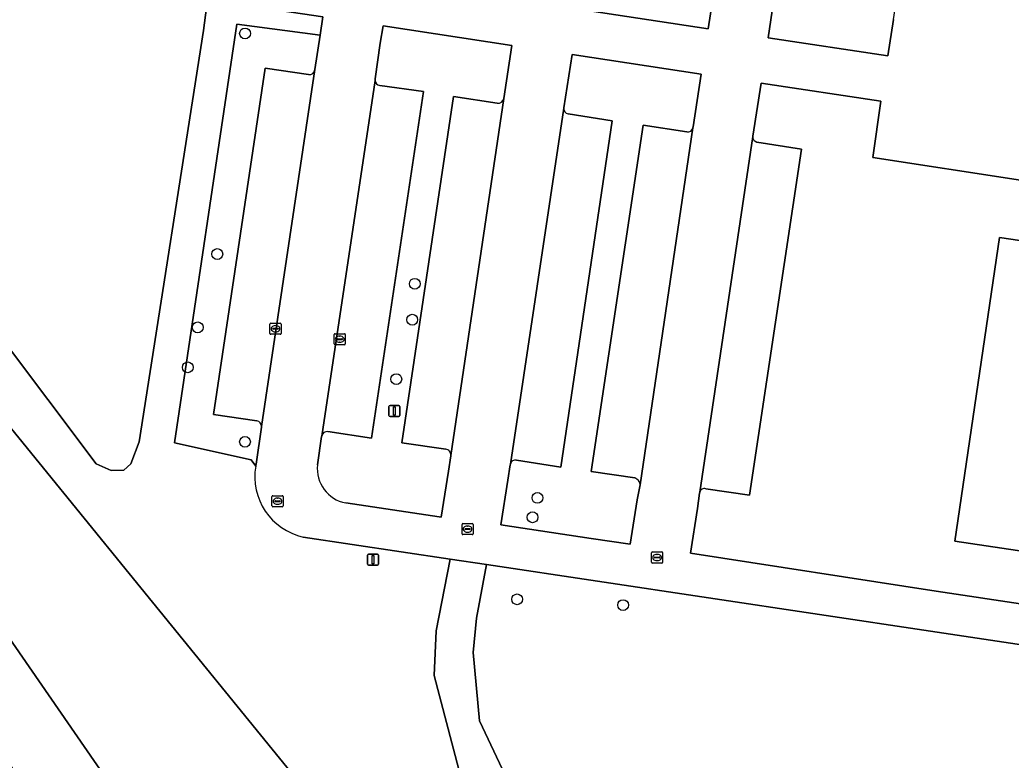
# Model space of a CAD drawing. Extents: x 156141 to 158132, y 385651 to 388333.
# Drawn here: x 156490.1 to 156579.7, y 385847 to 385913.9 of the extents above; entities that cross this region are included whole.
import ezdxf

# ---------------------------------------------------------------- set-up
doc = ezdxf.new("R2010")
doc.units = 0
for name, color, linetype in [('IMGEO_Boom', 7, 'Continuous'), ('IMGEO_Grasland_overig', 7, 'Continuous'), ('IMGEO_Groenvoorziening', 7, 'Continuous'), ('IMGEO_Kolk', 7, 'Continuous'), ('IMGEO_Lichtmast', 7, 'Continuous'), ('IMGEO_Parkeervlak_open', 7, 'Continuous'), ('IMGEO_Rijbaan_lokaal_open', 7, 'Continuous'), ('IMGEO_Rioolput', 7, 'Continuous'), ('IMGEO_Voetpad_halfverhard', 7, 'Continuous'), ('IMGEO_Voetpad_open', 7, 'Continuous')]:
    doc.layers.add(name, color=color, linetype=linetype)

msp = doc.modelspace()

# ---------------------------------------------------------------- linework, layer by layer
at = {"layer": 'IMGEO_Boom'}
for centre in [(156510.467, 385912.695), (156507.962, 385892.758), (156525.815, 385890.066), (156525.585, 385886.821), (156506.19, 385886.125), (156505.293, 385882.514), (156524.14, 385881.446), (156510.465, 385875.779), (156536.905, 385870.713), (156536.46, 385868.96), (156535.066, 385861.541), (156544.645, 385861.021)]:
    msp.add_circle(centre, 0.489, dxfattribs=at)
at = {"layer": 'IMGEO_Grasland_overig'}
msp.add_lwpolyline([(156488.238, 385885.408), (156497.014, 385873.797), (156498.354, 385873.186), (156499.523, 385873.211), (156500.148, 385873.795), (156500.896, 385875.771), (156506.714, 385912.979), (156507.084, 385915.769), (156502.81, 385916.416), (156502.999, 385917.648), (156498.633, 385917.957), (156490.793, 385919.084), (156487.848, 385919.713)], dxfattribs=at)
at = {"layer": 'IMGEO_Groenvoorziening'}
for points in [[(156558.49, 385917.219), (156557.76, 385912.308), (156568.572, 385910.682), (156569.08, 385913.953), (156576.511, 385962.917)], [(156541.388, 385919.84), (156541.38, 385919.788), (156540.614, 385914.882), (156552.322, 385913.116), (156553.075, 385918.004), (156553.078, 385918.025)], [(156511.431, 385873.579), (156511.008, 385874.14), (156504.089, 385875.691), (156509.718, 385913.533), (156517.26, 385912.546), (156517.507, 385914.191), (156507.084, 385915.769), (156506.714, 385912.979), (156500.896, 385875.771), (156500.148, 385873.795), (156499.523, 385873.211), (156498.354, 385873.186), (156497.014, 385873.797), (156488.238, 385885.408)], [(156459.293, 385913.906), (156500, 385863.889), (156562.798, 385786.729), (156560.755, 385793.223), (156559.803, 385800.319), (156559.29, 385805.294), (156554.759, 385814.339), (156554.371, 385815.314), (156551.104, 385821.017), (156547.924, 385825.132), (156542.402, 385830.556), (156538.671, 385834.079), (156533.243, 385840.386), (156529.796, 385846.163), (156527.562, 385854.641), (156527.755, 385858.702), (156529.022, 385865.179)], [(156687.194, 385807.91), (156657.626, 385794.448), (156641.419, 385787.069), (156608.61, 385769.906), (156600.799, 385766.46), (156598.242, 385765.691), (156594.669, 385764.944), (156589.391, 385764.734), (156585.442, 385765.383), (156580.861, 385767.196), (156577.06, 385769.631), (156572.482, 385773.796), (156570.623, 385775.923), (156568.674, 385778.404), (156565.321, 385783.056), (156562.798, 385786.729), (156500, 385863.889), (156459.293, 385913.906)], [(156516.791, 385909.426), (156517.26, 385912.546), (156509.718, 385913.533), (156504.089, 385875.691), (156511.008, 385874.14), (156511.431, 385873.579), (156511.446, 385873.663), (156511.462, 385873.746), (156511.948, 385877.101)], [(156533.854, 385906.82), (156534.578, 385911.619), (156522.945, 385913.391), (156522.698, 385911.823), (156522.247, 385908.585), (156522.228, 385908.456)], [(156550.952, 385904.164), (156550.966, 385904.258), (156551.692, 385909.028), (156540.028, 385910.796), (156539.279, 385905.987), (156539.275, 385905.957)], [(156511.536, 385877.67), (156507.603, 385878.24), (156512.284, 385909.571), (156516.2, 385908.987)], [(156522.645, 385907.993), (156526.597, 385907.442), (156521.909, 385876.109), (156517.964, 385876.703)], [(156578.685, 385894.244), (156583.164, 385893.581), (156584.146, 385900.216), (156580.763, 385900.681), (156580.569, 385899.441), (156567.219, 385901.477), (156567.954, 385906.562), (156557.131, 385908.202), (156556.371, 385903.419), (156556.367, 385903.393)], [(156528.624, 385875.103), (156524.645, 385875.685), (156529.322, 385907.009)], [(156529.322, 385907.009), (156533.274, 385906.385)], [(156539.673, 385905.433), (156543.649, 385904.794), (156539.004, 385873.502), (156535.005, 385874.122)], [(156545.715, 385872.511), (156541.753, 385873.098), (156546.451, 385904.413)], [(156546.451, 385904.413), (156550.42, 385903.796)], [(156556.74, 385902.879), (156560.767, 385902.228), (156556.086, 385870.962), (156552.127, 385871.531)], [(156551.574, 385871.23), (156551.561, 385871.145), (156551.368, 385869.747), (156550.741, 385865.708), (156572.959, 385862.274), (156598.24, 385858.473), (156602.228, 385861.777), (156604.153, 385874.63), (156588.328, 385877.001), (156586.556, 385865.033), (156574.623, 385866.799), (156578.685, 385894.244)], [(156511.948, 385877.101), (156511.956, 385877.156)], [(156517.397, 385876.304), (156517.393, 385876.275), (156517.024, 385873.695)], [(156519.569, 385870.264), (156528.007, 385868.988), (156528.205, 385868.96), (156528.853, 385873.139), (156529.068, 385874.525), (156529.072, 385874.555)], [(156534.461, 385873.767), (156534.449, 385873.69), (156534.215, 385872.304), (156533.591, 385868.279), (156541.766, 385867.034), (156545.297, 385866.536), (156545.918, 385870.541), (156546.201, 385871.901)], [(156529.022, 385865.179), (156515.734, 385867.175)], [(156654.04, 385846.428), (156572.441, 385858.655), (156532.311, 385864.685), (156531.404, 385859.829), (156531.088, 385856.739), (156531.673, 385850.547), (156533.979, 385845.643)], [(156485.356, 385863.503), (156508.504, 385830.028), (156524.149, 385808.027), (156534.49, 385793.281), (156543.715, 385780.549), (156550.975, 385769.736), (156568.682, 385744.931), (156578.042, 385731.438), (156580.471, 385728.122), (156581.294, 385727.833), (156582.876, 385728.488), (156600.681, 385740.454), (156623.145, 385754.053), (156630.274, 385758.702), (156662.715, 385777.134), (156698.811, 385796.196)]]:
    msp.add_lwpolyline(points, dxfattribs=at)
msp.add_lwpolyline([(156485.356, 385863.503), (156484.97, 385863.564), (156483.629, 385862.918), (156481.975, 385861.825), (156481.181, 385861.049), (156480.853, 385860.273), (156480.978, 385859.598), (156484.656, 385853.991), (156491.014, 385843.7), (156492.922, 385841.013), (156493.389, 385841.669), (156493.205, 385842.717), (156493.562, 385843.393), (156494.217, 385844.015), (156494.934, 385844.231), (156496.071, 385843.753), (156498.354, 385841.609), (156503.766, 385835.571), (156508.504, 385830.028)], close=True, dxfattribs=at)
for centre, radius, start, end in [((156516.263, 385909.519), 0.536, 263.20141, 350.00917), ((156522.689, 385908.451), 0.461, 179.43598, 264.57946), ((156533.339, 385906.902), 0.521, 262.77739, 350.9624), ((156539.745, 385905.901), 0.474, 173.20849, 261.2279), ((156550.478, 385904.281), 0.489, 263.23024, 346.11525), ((156556.831, 385903.337), 0.467, 173.17309, 258.76226), ((156511.484, 385877.199), 0.474, 354.75409, 83.75184), ((156517.883, 385876.215), 0.494, 80.60121, 169.66718), ((156528.584, 385874.613), 0.492, 353.23869, 85.29456), ((156516.946, 385872.637), 5.595, 170.31022, 257.48597), ((156520.132, 385873.341), 3.128, 173.50438, 259.62917), ((156534.919, 385873.66), 0.47, 79.39292, 166.86189), ((156545.473, 385871.82), 0.732, 6.37562, 70.71454), ((156551.99, 385871.125), 0.429, 71.31767, 165.80157)]:
    msp.add_arc(centre, radius, start, end, dxfattribs=at)
at = {"layer": 'IMGEO_Kolk'}
for p, q in [((156512.724, 385885.579), (156512.724, 385886.431)), ((156512.799, 385886.505), (156513.651, 385886.505)), ((156513.026, 385886.048), (156513.424, 385886.048)), ((156513.212, 385886.285), (156513.237, 385886.285)), ((156513.725, 385886.431), (156513.725, 385885.579)), ((156513.651, 385885.505), (156512.799, 385885.505)), ((156512.983, 385885.999), (156512.983, 385886.011)), ((156513.421, 385885.962), (156513.023, 385885.962)), ((156513.235, 385885.725), (156513.21, 385885.725)), ((156513.467, 385886.011), (156513.467, 385885.999)), ((156518.527, 385884.629), (156518.527, 385885.481)), ((156518.602, 385885.555), (156519.454, 385885.555)), ((156519.015, 385885.335), (156519.04, 385885.335)), ((156519.528, 385885.481), (156519.528, 385884.629)), ((156519.454, 385884.555), (156518.602, 385884.555)), ((156518.786, 385885.049), (156518.786, 385885.061)), ((156519.224, 385885.012), (156518.826, 385885.012)), ((156518.829, 385885.098), (156519.227, 385885.098)), ((156519.038, 385884.775), (156519.013, 385884.775)), ((156519.27, 385885.061), (156519.27, 385885.049))]:
    msp.add_line(p, q, dxfattribs=at)
for points in [[(156512.724, 385885.579), (156512.724, 385886.431)], [(156512.799, 385886.505), (156513.651, 385886.505)], [(156513.725, 385886.431), (156513.725, 385885.579)], [(156513.651, 385885.505), (156512.799, 385885.505)], [(156518.527, 385884.629), (156518.527, 385885.481)], [(156518.602, 385885.555), (156519.454, 385885.555)], [(156519.528, 385885.481), (156519.528, 385884.629)], [(156519.454, 385884.555), (156518.602, 385884.555)]]:
    msp.add_lwpolyline(points, dxfattribs=at)
for centre, radius, start, end in [((156512.801, 385886.429), 0.0765, 91.55205, 178.44795), ((156512.801, 385886.429), 0.0765, 91.55205, 178.44795), ((156513.023, 385886.008), 0.0403, 85.87752, 175.75265), ((156513.428, 385886.01), 0.0386, 1.73085, 96.63898), ((156513.649, 385886.429), 0.0765, 1.55205, 88.44795), ((156513.649, 385886.429), 0.0765, 1.55205, 88.44795), ((156512.801, 385885.581), 0.0765, 181.55205, 268.44795), ((156512.801, 385885.581), 0.0765, 181.55205, 268.44795), ((156513.02, 385885.998), 0.0366, 178.93798, 274.71019), ((156513.424, 385886.005), 0.043, 264.86636, 352.45326), ((156513.649, 385885.581), 0.0765, 271.55205, 358.44795), ((156513.649, 385885.581), 0.0765, 271.55205, 358.44795), ((156518.604, 385885.479), 0.0765, 91.55205, 178.44795), ((156518.604, 385885.479), 0.0765, 91.55205, 178.44795), ((156519.452, 385885.479), 0.0765, 1.55205, 88.44795), ((156519.452, 385885.479), 0.0765, 1.55205, 88.44795), ((156518.604, 385884.631), 0.0765, 181.55205, 268.44795), ((156518.604, 385884.631), 0.0765, 181.55205, 268.44795), ((156518.826, 385885.058), 0.0403, 85.87752, 175.75265), ((156518.823, 385885.048), 0.0366, 178.93798, 274.71019), ((156519.227, 385885.055), 0.043, 264.86636, 352.45326), ((156519.231, 385885.06), 0.0386, 1.73085, 96.63898), ((156519.452, 385884.631), 0.0765, 271.55205, 358.44795), ((156519.452, 385884.631), 0.0765, 271.55205, 358.44795)]:
    msp.add_arc(centre, radius, start, end, dxfattribs=at)
for centre, major_axis, ratio, start_param, end_param in [((156513.211, 385886.005), (-0.387, 0.002), 0.722429, 4.712389, 7.853982), ((156513.236, 385886.005), (-0.39, 0.002), 0.717154, 1.570796, 4.712389), ((156519.014, 385885.055), (-0.387, 0.002), 0.722429, 4.712389, 7.853982), ((156519.039, 385885.055), (-0.39, 0.002), 0.717154, 1.570796, 4.712389)]:
    msp.add_ellipse(centre, major_axis=major_axis, ratio=ratio, start_param=start_param, end_param=end_param, dxfattribs=at)
at = {"layer": 'IMGEO_Lichtmast'}
for p, q in [((156523.477, 385878.17), (156523.477, 385878.97)), ((156523.477, 385878.97), (156523.477, 385878.17)), ((156523.577, 385879.07), (156524.367, 385879.07)), ((156524.367, 385879.07), (156523.577, 385879.07)), ((156524.467, 385878.97), (156524.467, 385878.17)), ((156524.467, 385878.17), (156524.467, 385878.97)), ((156524.367, 385878.07), (156523.577, 385878.07)), ((156523.577, 385878.07), (156524.367, 385878.07)), ((156521.542, 385864.733), (156521.542, 385865.533)), ((156521.542, 385865.533), (156521.542, 385864.733)), ((156521.642, 385865.633), (156522.432, 385865.633)), ((156522.432, 385865.633), (156521.642, 385865.633)), ((156522.532, 385865.533), (156522.532, 385864.733)), ((156522.532, 385864.733), (156522.532, 385865.533)), ((156522.432, 385864.633), (156521.642, 385864.633)), ((156521.642, 385864.633), (156522.432, 385864.633))]:
    msp.add_line(p, q, dxfattribs=at)
for points in [[(156523.897, 385878.945), (156524.047, 385878.945), (156524.047, 385878.195), (156523.897, 385878.195), (156523.897, 385878.945)], [(156521.962, 385865.508), (156522.112, 385865.508), (156522.112, 385864.758), (156521.962, 385864.758), (156521.962, 385865.508)]]:
    msp.add_lwpolyline(points, dxfattribs=at)
for centre, start, end in [((156523.577, 385878.97), 90, 180), ((156523.577, 385878.97), 90, 180), ((156524.367, 385878.97), 0, 90), ((156524.367, 385878.97), 360, 90), ((156523.577, 385878.17), 180, 270), ((156523.577, 385878.17), 180, 270), ((156524.367, 385878.17), 270, 0), ((156524.367, 385878.17), 270, 0), ((156521.642, 385865.533), 90, 180), ((156521.642, 385865.533), 90, 180), ((156522.432, 385865.533), 0, 90), ((156522.432, 385865.533), 360, 90), ((156521.642, 385864.733), 180, 270), ((156521.642, 385864.733), 180, 270), ((156522.432, 385864.733), 270, 0), ((156522.432, 385864.733), 270, 0)]:
    msp.add_arc(centre, 0.1, start, end, dxfattribs=at)
at = {"layer": 'IMGEO_Parkeervlak_open'}
for points in [[(156516.2, 385908.987), (156512.284, 385909.571), (156507.603, 385878.24), (156511.536, 385877.67)], [(156511.956, 385877.156), (156516.791, 385909.426)], [(156522.228, 385908.456), (156517.397, 385876.304)], [(156526.597, 385907.442), (156522.645, 385907.993)], [(156517.964, 385876.703), (156521.909, 385876.109), (156526.597, 385907.442)], [(156533.274, 385906.385), (156529.322, 385907.009), (156524.645, 385875.685), (156528.624, 385875.103)], [(156529.072, 385874.555), (156533.854, 385906.82)], [(156539.275, 385905.957), (156534.461, 385873.767)], [(156543.649, 385904.794), (156539.673, 385905.433)], [(156535.005, 385874.122), (156539.004, 385873.502), (156543.649, 385904.794)], [(156550.42, 385903.796), (156546.451, 385904.413), (156541.753, 385873.098), (156545.715, 385872.511)], [(156546.201, 385871.901), (156550.952, 385904.164)], [(156556.367, 385903.393), (156551.574, 385871.23)], [(156552.127, 385871.531), (156556.086, 385870.962), (156560.767, 385902.228)], [(156560.767, 385902.228), (156556.74, 385902.879)]]:
    msp.add_lwpolyline(points, dxfattribs=at)
for centre, radius, start, end in [((156516.263, 385909.519), 0.536, 263.20141, 350.00917), ((156522.689, 385908.451), 0.461, 179.43598, 264.57946), ((156533.339, 385906.902), 0.521, 262.77739, 350.9624), ((156539.745, 385905.901), 0.474, 173.20849, 261.2279), ((156550.478, 385904.281), 0.489, 263.23024, 346.11525), ((156556.831, 385903.337), 0.467, 173.17309, 258.76226), ((156511.484, 385877.199), 0.474, 354.75409, 83.75184), ((156517.883, 385876.215), 0.494, 80.60121, 169.66718), ((156528.584, 385874.613), 0.492, 353.23869, 85.29456), ((156534.919, 385873.66), 0.47, 79.39292, 166.86189), ((156545.473, 385871.82), 0.732, 6.37562, 70.71454), ((156551.99, 385871.125), 0.429, 71.31767, 165.80157)]:
    msp.add_arc(centre, radius, start, end, dxfattribs=at)
at = {"layer": 'IMGEO_Rijbaan_lokaal_open'}
for points in [[(156526.394, 385972.695), (156525.86, 385969.153), (156525.352, 385965.779), (156518.897, 385923.307), (156518.879, 385923.188), (156518.131, 385918.294), (156510.463, 385919.447), (156507.155, 385919.945), (156503.436, 385920.505), (156503.26, 385919.352), (156502.999, 385917.648), (156502.81, 385916.416), (156507.084, 385915.769), (156517.507, 385914.191), (156517.26, 385912.546), (156516.791, 385909.426), (156511.956, 385877.156), (156511.948, 385877.101), (156511.462, 385873.746), (156511.446, 385873.663), (156511.431, 385873.579)], [(156553.078, 385918.025), (156553.075, 385918.004), (156552.322, 385913.116), (156540.614, 385914.882), (156541.38, 385919.788), (156541.388, 385919.84), (156547.826, 385962.408), (156547.851, 385962.573), (156548.51, 385966.891)], [(156569.08, 385913.953), (156568.572, 385910.682), (156557.76, 385912.308), (156558.49, 385917.219), (156564.967, 385960.072), (156565.661, 385964.564)], [(156517.024, 385873.695), (156517.393, 385876.275), (156517.397, 385876.304), (156522.228, 385908.456), (156522.247, 385908.585), (156522.698, 385911.823), (156522.945, 385913.391), (156534.578, 385911.619), (156533.854, 385906.82)], [(156598.24, 385858.473), (156572.959, 385862.274), (156550.741, 385865.708), (156551.368, 385869.747), (156551.561, 385871.145), (156551.574, 385871.23), (156556.367, 385903.393), (156556.371, 385903.419), (156557.131, 385908.202), (156567.954, 385906.562), (156567.219, 385901.477), (156580.569, 385899.441)], [(156533.854, 385906.82), (156529.072, 385874.555), (156529.068, 385874.525), (156528.853, 385873.139), (156528.205, 385868.96), (156528.007, 385868.988), (156519.569, 385870.264)], [(156515.734, 385867.175), (156529.022, 385865.179), (156532.311, 385864.685), (156572.441, 385858.655), (156654.04, 385846.428), (156655.9, 385846.149), (156669.292, 385844.143)]]:
    msp.add_lwpolyline(points, dxfattribs=at)
msp.add_lwpolyline([(156546.201, 385871.901), (156545.918, 385870.541), (156545.297, 385866.536), (156541.766, 385867.034), (156533.591, 385868.279), (156534.215, 385872.304), (156534.449, 385873.69), (156534.461, 385873.767), (156539.275, 385905.957), (156539.279, 385905.987), (156540.028, 385910.796), (156551.692, 385909.028), (156550.966, 385904.258), (156550.952, 385904.164)], close=True, dxfattribs=at)
for centre, radius, start, end in [((156516.946, 385872.637), 5.595, 170.31022, 257.48597), ((156520.132, 385873.341), 3.128, 173.50438, 259.62917)]:
    msp.add_arc(centre, radius, start, end, dxfattribs=at)
at = {"layer": 'IMGEO_Rioolput'}
for p, q in [((156512.906, 385869.983), (156512.906, 385870.835)), ((156512.981, 385870.909), (156513.833, 385870.909)), ((156513.907, 385870.835), (156513.907, 385869.983)), ((156513.833, 385869.909), (156512.981, 385869.909)), ((156513.165, 385870.403), (156513.165, 385870.415)), ((156513.603, 385870.366), (156513.205, 385870.366)), ((156513.208, 385870.452), (156513.606, 385870.452)), ((156513.417, 385870.129), (156513.392, 385870.129)), ((156513.394, 385870.689), (156513.419, 385870.689)), ((156513.649, 385870.415), (156513.649, 385870.403)), ((156530.083, 385867.464), (156530.083, 385868.316)), ((156530.158, 385868.39), (156531.01, 385868.39)), ((156530.571, 385868.17), (156530.596, 385868.17)), ((156531.084, 385868.316), (156531.084, 385867.464)), ((156531.01, 385867.39), (156530.158, 385867.39)), ((156530.342, 385867.884), (156530.342, 385867.896)), ((156530.78, 385867.847), (156530.382, 385867.847)), ((156530.385, 385867.933), (156530.783, 385867.933)), ((156530.594, 385867.61), (156530.569, 385867.61)), ((156530.826, 385867.896), (156530.826, 385867.884)), ((156547.221, 385864.896), (156547.221, 385865.748)), ((156547.296, 385865.822), (156548.148, 385865.822)), ((156547.709, 385865.602), (156547.734, 385865.602)), ((156548.222, 385865.748), (156548.222, 385864.896)), ((156548.148, 385864.822), (156547.296, 385864.822)), ((156547.48, 385865.316), (156547.48, 385865.328)), ((156547.918, 385865.279), (156547.52, 385865.279)), ((156547.523, 385865.365), (156547.921, 385865.365)), ((156547.732, 385865.042), (156547.707, 385865.042)), ((156547.964, 385865.328), (156547.964, 385865.316))]:
    msp.add_line(p, q, dxfattribs=at)
for points in [[(156512.906, 385869.983), (156512.906, 385870.835)], [(156512.981, 385870.909), (156513.833, 385870.909)], [(156513.907, 385870.835), (156513.907, 385869.983)], [(156513.833, 385869.909), (156512.981, 385869.909)], [(156530.083, 385867.464), (156530.083, 385868.316)], [(156530.158, 385868.39), (156531.01, 385868.39)], [(156531.084, 385868.316), (156531.084, 385867.464)], [(156531.01, 385867.39), (156530.158, 385867.39)], [(156547.221, 385864.896), (156547.221, 385865.748)], [(156547.296, 385865.822), (156548.148, 385865.822)], [(156548.222, 385865.748), (156548.222, 385864.896)], [(156548.148, 385864.822), (156547.296, 385864.822)]]:
    msp.add_lwpolyline(points, dxfattribs=at)
for centre, radius, start, end in [((156512.983, 385870.833), 0.0765, 91.55205, 178.44795), ((156512.983, 385870.833), 0.0765, 91.55205, 178.44795), ((156513.831, 385870.833), 0.0765, 1.55205, 88.44795), ((156513.831, 385870.833), 0.0765, 1.55205, 88.44795), ((156512.983, 385869.985), 0.0765, 181.55205, 268.44795), ((156512.983, 385869.985), 0.0765, 181.55205, 268.44795), ((156513.205, 385870.412), 0.0403, 85.87752, 175.75265), ((156513.202, 385870.402), 0.0366, 178.93798, 274.71019), ((156513.606, 385870.409), 0.043, 264.86636, 352.45326), ((156513.61, 385870.414), 0.0386, 1.73085, 96.63898), ((156513.831, 385869.985), 0.0765, 271.55205, 358.44795), ((156513.831, 385869.985), 0.0765, 271.55205, 358.44795), ((156530.16, 385868.314), 0.0765, 91.55205, 178.44795), ((156530.16, 385868.314), 0.0765, 91.55205, 178.44795), ((156531.008, 385868.314), 0.0765, 1.55205, 88.44795), ((156531.008, 385868.314), 0.0765, 1.55205, 88.44795), ((156530.16, 385867.466), 0.0765, 181.55205, 268.44795), ((156530.16, 385867.466), 0.0765, 181.55205, 268.44795), ((156530.382, 385867.893), 0.0403, 85.87752, 175.75265), ((156530.379, 385867.883), 0.0366, 178.93798, 274.71019), ((156530.783, 385867.89), 0.043, 264.86636, 352.45326), ((156530.787, 385867.895), 0.0386, 1.73085, 96.63898), ((156531.008, 385867.466), 0.0765, 271.55205, 358.44795), ((156531.008, 385867.466), 0.0765, 271.55205, 358.44795), ((156547.298, 385865.746), 0.0765, 91.55205, 178.44795), ((156547.298, 385865.746), 0.0765, 91.55205, 178.44795), ((156548.146, 385865.746), 0.0765, 1.55205, 88.44795), ((156548.146, 385865.746), 0.0765, 1.55205, 88.44795), ((156547.298, 385864.898), 0.0765, 181.55205, 268.44795), ((156547.298, 385864.898), 0.0765, 181.55205, 268.44795), ((156547.52, 385865.325), 0.0403, 85.87752, 175.75265), ((156547.517, 385865.315), 0.0366, 178.93798, 274.71019), ((156547.921, 385865.322), 0.043, 264.86636, 352.45326), ((156547.925, 385865.327), 0.0386, 1.73085, 96.63898), ((156548.146, 385864.898), 0.0765, 271.55205, 358.44795), ((156548.146, 385864.898), 0.0765, 271.55205, 358.44795)]:
    msp.add_arc(centre, radius, start, end, dxfattribs=at)
for centre, major_axis, ratio, start_param, end_param in [((156513.393, 385870.409), (-0.387, 0.002), 0.722429, 4.712389, 7.853982), ((156513.418, 385870.409), (-0.39, 0.002), 0.717154, 1.570796, 4.712389), ((156530.57, 385867.89), (-0.387, 0.002), 0.722429, 4.712389, 7.853982), ((156530.595, 385867.89), (-0.39, 0.002), 0.717154, 1.570796, 4.712389), ((156547.708, 385865.322), (-0.387, 0.002), 0.722429, 4.712389, 7.853982), ((156547.733, 385865.322), (-0.39, 0.002), 0.717154, 1.570796, 4.712389)]:
    msp.add_ellipse(centre, major_axis=major_axis, ratio=ratio, start_param=start_param, end_param=end_param, dxfattribs=at)
at = {"layer": 'IMGEO_Voetpad_halfverhard'}
msp.add_lwpolyline([(156533.979, 385845.643), (156531.673, 385850.547), (156531.088, 385856.739), (156531.404, 385859.829), (156532.311, 385864.685), (156529.022, 385865.179), (156527.755, 385858.702), (156527.562, 385854.641), (156529.796, 385846.163)], dxfattribs=at)
at = {"layer": 'IMGEO_Voetpad_open'}
msp.add_lwpolyline([(156589.572, 385881.695), (156588.61, 385881.826), (156590.202, 385892.539), (156583.164, 385893.581), (156578.685, 385894.244), (156574.623, 385866.799), (156586.556, 385865.033), (156588.328, 385877.001), (156604.153, 385874.63), (156605.914, 385886.385), (156602.491, 385886.907), (156601.419, 385879.888), (156597.86, 385880.431), (156597.315, 385876.861), (156589.001, 385878.13)], close=True, dxfattribs=at)

doc.saveas('drawing.dxf')
